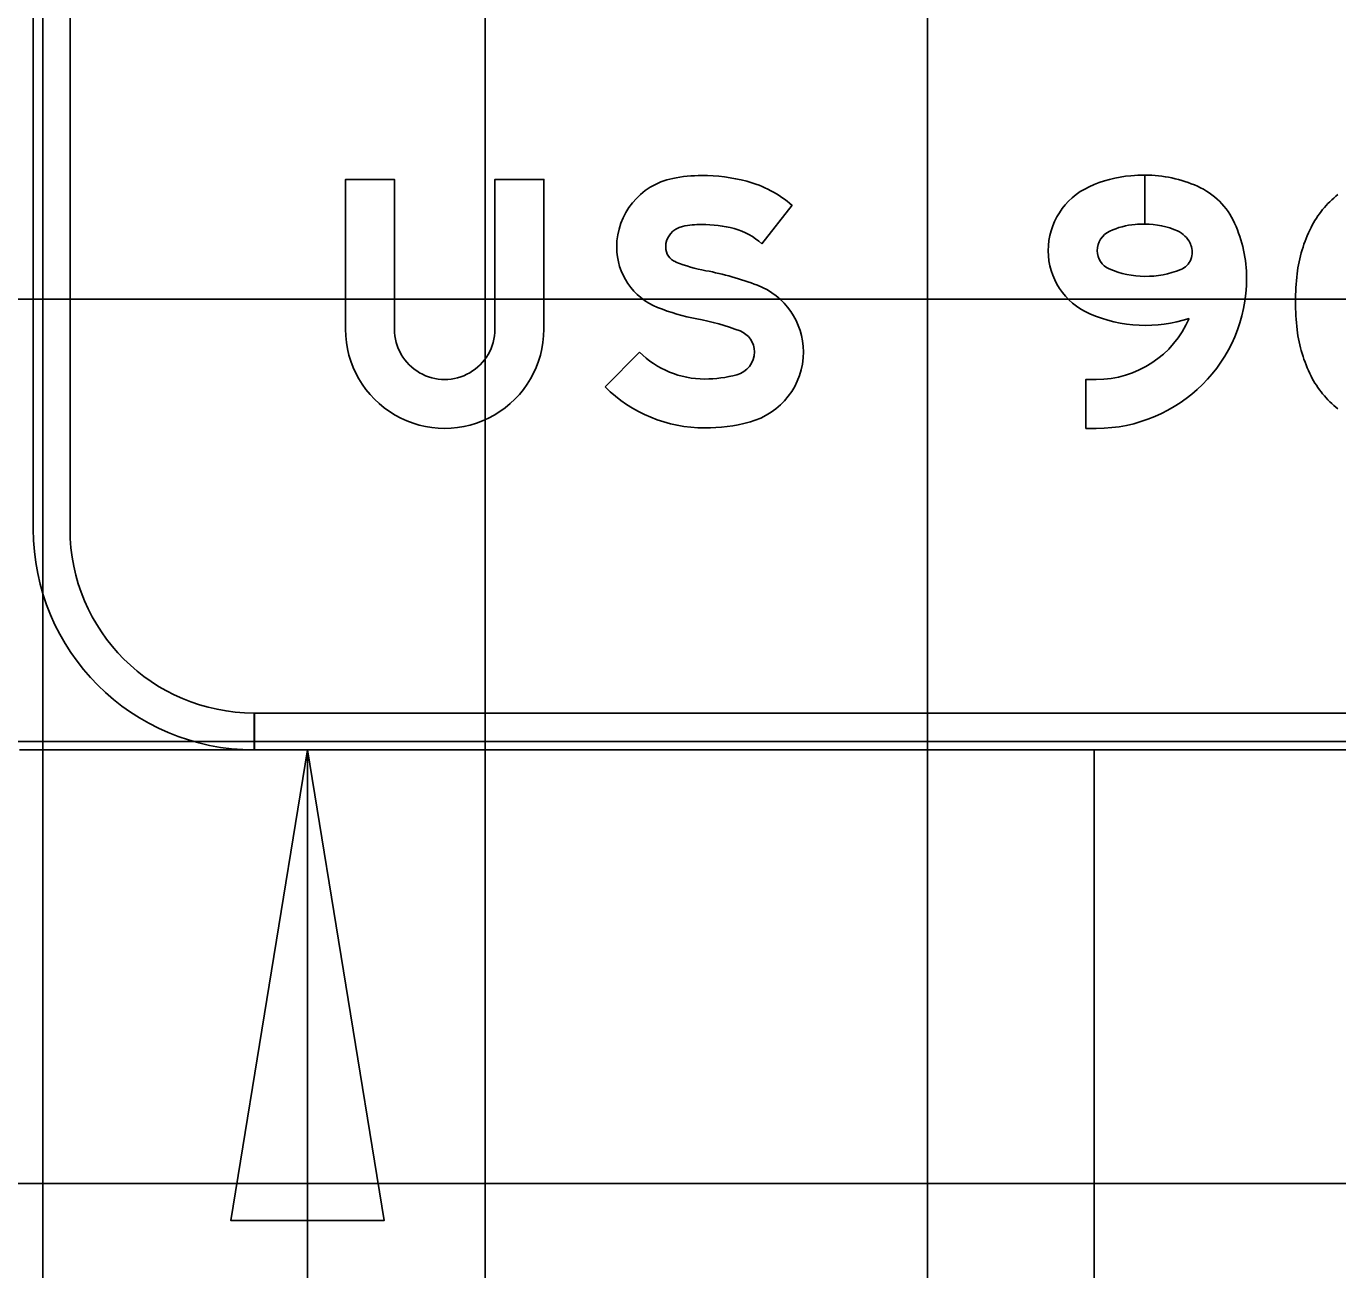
# Model space of a CAD drawing. Extents: x 2193008 to 2198143, y 1236112 to 1237864.
# Drawn here: x 2195130.78 to 2195136.72, y 1237299.72 to 1237305.34 of the extents above; entities that cross this region are included whole.
import ezdxf

# ---------------------------------------------------------------- set-up
doc = ezdxf.new("R2010")
doc.units = 0
for name, color, linetype in [('3', 7, 'Continuous'), ('GSBWFILL', 7, 'Continuous'), ('GSCOLORFILL', 7, 'Continuous'), ('GSDIMS', 7, 'Continuous'), ('GSOUTLINE', 7, 'Continuous'), ('M-ROADS', 7, 'Continuous')]:
    doc.layers.add(name, color=color, linetype=linetype)

msp = doc.modelspace()

# ---------------------------------------------------------------- linework, layer by layer
at = {"layer": '3'}
msp.add_line((2195132.0086, 1237302.0681), (2195130.7549, 1237302.0681), dxfattribs=at)
at = {"layer": 'GSBWFILL'}
for points in [[(2195132.2287, 1237303.9707), (2195132.2287, 1237304.6489), (2195132.4501, 1237304.6489), (2195132.4501, 1237303.9707)], [(2195132.9041, 1237303.9707), (2195132.9041, 1237304.6489), (2195133.1256, 1237304.6489), (2195133.1256, 1237303.9707)], [(2195135.8436, 1237304.4468), (2195135.8436, 1237304.6683)], [(2195135.8437, 1237304.6683), (2195135.8437, 1237304.4468)], [(2195134.111, 1237304.3566), (2195134.248, 1237304.5314)], [(2195133.5583, 1237303.8671), (2195133.4024, 1237303.7098)], [(2195135.624, 1237303.7437), (2195135.5773, 1237303.7437), (2195135.5773, 1237303.5223), (2195135.624, 1237303.5223)]]:
    msp.add_lwpolyline(points, dxfattribs=at)
for centre, major_axis, ratio, start_param, end_param in [((2195133.7722, 1237304.3423), (0, 0.3172), 0.999998, 0.202758, 1.570796), ((2195133.8397, 1237304.0141), (0, 0.6523), 0.999998, 0, 0.202758), ((2195133.8397, 1237303.8665), (0, 0.7999), 0.999998, 6.026234, 6.283185), ((2195133.9139, 1237304.1489), (0, 0.5078), 0.999998, 5.565152, 6.026234), ((2195135.7248, 1237304.3262), (0, 0.3183), 0.999997, 0.430338, 1.570796), ((2195135.8307, 1237304.0955), (0, 0.5722), 0.999997, 0.087363, 0.430338), ((2195135.8437, 1237303.9466), (0, 0.7217), 0.999997, 0.000077, 0.087363), ((2195135.8437, 1237304.0837), (0, 0.5845), 0.999997, 5.863429, 6.283185), ((2195135.9463, 1237304.3136), (0, 0.3328), 0.999997, 5.137698, 5.863429), ((2195136.9923, 1237304.2316), (0, 0.4445), 0.999999, 0.670985, 1.104331), ((2195133.7722, 1237304.3423), (0, 0.0957), 0.999998, 0.202758, 1.570796), ((2195133.8397, 1237304.0141), (0, 0.4308), 0.999998, 0, 0.202758), ((2195133.8397, 1237303.8665), (0, 0.5784), 0.999998, 6.026234, 6.283185), ((2195135.8307, 1237304.0955), (0, 0.3507), 0.999997, 0.087363, 0.430338), ((2195135.8437, 1237303.9466), (0, 0.5002), 0.999997, 0.000111, 0.087363), ((2195135.8437, 1237304.0837), (0, 0.3631), 0.999997, 5.863429, 6.283185), ((2195135.699, 1237304.2016), (0, 0.6043), 0.999997, 4.712389, 5.137698), ((2195133.9139, 1237304.1489), (0, 0.2864), 0.999998, 5.523837, 6.026234), ((2195135.7248, 1237304.3262), (0, 0.0969), 0.999997, 0.430338, 1.570796), ((2195135.9463, 1237304.3136), (0, 0.1114), 0.999997, 5.137698, 5.863429), ((2195137.1753, 1237304.1414), (0, 0.6486), 0.999999, 1.107023, 1.446049), ((2195133.7489, 1237304.3423), (0, 0.2938), 0.999998, 1.570796, 2.761249), ((2195133.7489, 1237304.3423), (0, 0.0724), 0.999998, 1.570796, 2.761249), ((2195135.7174, 1237304.3262), (0, 0.3109), 0.999997, 1.570796, 2.733479), ((2195135.7174, 1237304.3262), (0, 0.0895), 0.999997, 1.570796, 2.733479), ((2195135.9737, 1237304.3189), (0, 0.0841), 0.999997, 3.53139, 5.115994), ((2195135.699, 1237304.2016), (0, 0.3828), 0.999997, 5.115994, 5.137698), ((2195133.9902, 1237304.9458), (0, 0.7224), 0.999998, 2.761249, 2.95744), ((2195133.611, 1237302.9105), (0, 1.348), 0.999998, 5.918637, 6.099033), ((2195135.624, 1237304.2016), (0, 0.6793), 0.999997, 3.141593, 4.712389), ((2195135.8473, 1237304.6267), (0, 0.4168), 0.999997, 2.733479, 3.53139), ((2195137.6698, 1237304.0953), (0, 1.145), 0.999999, 1.459794, 1.570796), ((2195133.9766, 1237303.8685), (0, 0.3226), 0.999998, 4.712389, 5.918637), ((2195137.6698, 1237304.0953), (0, 1.145), 0.999999, 1.570796, 1.681799), ((2195133.9902, 1237304.9458), (0, 0.9438), 0.999998, 2.761249, 2.95744), ((2195133.611, 1237302.9105), (0, 1.1265), 0.999998, 5.918637, 6.099033), ((2195135.8473, 1237304.6267), (0, 0.6383), 0.999997, 2.733479, 3.45498), ((2195135.624, 1237304.2016), (0, 0.4579), 0.999997, 3.141593, 4.303338), ((2195132.6771, 1237303.9707), (0, 0.4484), 0.999998, 1.570796, 4.712389), ((2195132.6771, 1237303.9707), (0, 0.227), 0.999998, 1.570796, 4.712389), ((2195133.9766, 1237303.8685), (0, 0.1011), 0.999998, 4.712389, 5.918637), ((2195137.1753, 1237304.0491), (0, 0.6486), 0.999999, 1.695544, 2.03457), ((2195133.8531, 1237304.1646), (0, 0.4189), 0.999998, 2.360607, 3.141593), ((2195133.9703, 1237303.8685), (0, 0.1075), 0.999998, 3.401517, 4.712389), ((2195133.9703, 1237303.8685), (0, 0.3289), 0.999998, 3.401517, 4.712389), ((2195133.8531, 1237304.3089), (0, 0.5632), 0.999998, 3.141593, 3.401517), ((2195136.9923, 1237303.9589), (0, 0.4445), 0.999999, 2.037262, 2.470608), ((2195133.8531, 1237304.1646), (0, 0.6403), 0.999998, 2.360607, 3.141593), ((2195133.8531, 1237304.3089), (0, 0.7846), 0.999998, 3.141593, 3.401517)]:
    msp.add_ellipse(centre, major_axis=major_axis, ratio=ratio, start_param=start_param, end_param=end_param, dxfattribs=at)
at = {"layer": 'GSCOLORFILL'}
for p, q in [((2195130.8163, 1237307.0631), (2195130.8163, 1237303.0671)), ((2195130.9828, 1237303.0671), (2195130.9828, 1237307.0631)), ((2195131.8153, 1237302.0681), (2195131.8153, 1237302.2346)), ((2195153.7933, 1237302.2346), (2195131.8169, 1237302.2346)), ((2195131.8169, 1237302.2346), (2195131.8169, 1237302.0681)), ((2195131.8169, 1237302.0681), (2195153.7933, 1237302.0681))]:
    msp.add_line(p, q, dxfattribs=at)
for points in [[(2195132.2287, 1237303.9707), (2195132.2287, 1237304.6489), (2195132.4501, 1237304.6489), (2195132.4501, 1237303.9707)], [(2195132.9041, 1237303.9707), (2195132.9041, 1237304.6489), (2195133.1256, 1237304.6489), (2195133.1256, 1237303.9707)], [(2195135.8436, 1237304.4468), (2195135.8436, 1237304.6683)], [(2195135.8437, 1237304.6683), (2195135.8437, 1237304.4468)], [(2195134.111, 1237304.3566), (2195134.248, 1237304.5314)], [(2195133.5583, 1237303.8671), (2195133.4024, 1237303.7098)], [(2195135.624, 1237303.7437), (2195135.5773, 1237303.7437), (2195135.5773, 1237303.5223), (2195135.624, 1237303.5223)]]:
    msp.add_lwpolyline(points, dxfattribs=at)
for radius in [0.999, 0.8325]:
    msp.add_arc((2195131.8153, 1237303.0671), radius, 180, 270, dxfattribs=at)
for centre, major_axis, ratio, start_param, end_param in [((2195133.7722, 1237304.3423), (0, 0.3172), 0.999998, 0.202758, 1.570796), ((2195133.8397, 1237304.0141), (0, 0.6523), 0.999998, 0, 0.202758), ((2195133.8397, 1237303.8665), (0, 0.7999), 0.999998, 6.026234, 6.283185), ((2195133.9139, 1237304.1489), (0, 0.5078), 0.999998, 5.565152, 6.026234), ((2195135.7248, 1237304.3262), (0, 0.3183), 0.999997, 0.430338, 1.570796), ((2195135.8307, 1237304.0955), (0, 0.5722), 0.999997, 0.087363, 0.430338), ((2195135.8437, 1237303.9466), (0, 0.7217), 0.999997, 0.000077, 0.087363), ((2195135.8437, 1237304.0837), (0, 0.5845), 0.999997, 5.863429, 6.283185), ((2195135.9463, 1237304.3136), (0, 0.3328), 0.999997, 5.137698, 5.863429), ((2195136.9923, 1237304.2316), (0, 0.4445), 0.999999, 0.670985, 1.104331), ((2195133.7722, 1237304.3423), (0, 0.0957), 0.999998, 0.202758, 1.570796), ((2195133.8397, 1237304.0141), (0, 0.4308), 0.999998, 0, 0.202758), ((2195133.8397, 1237303.8665), (0, 0.5784), 0.999998, 6.026234, 6.283185), ((2195135.8307, 1237304.0955), (0, 0.3507), 0.999997, 0.087363, 0.430338), ((2195135.8437, 1237303.9466), (0, 0.5002), 0.999997, 0.000111, 0.087363), ((2195135.8437, 1237304.0837), (0, 0.3631), 0.999997, 5.863429, 6.283185), ((2195135.699, 1237304.2016), (0, 0.6043), 0.999997, 4.712389, 5.137698), ((2195133.9139, 1237304.1489), (0, 0.2864), 0.999998, 5.523837, 6.026234), ((2195135.7248, 1237304.3262), (0, 0.0969), 0.999997, 0.430338, 1.570796), ((2195135.9463, 1237304.3136), (0, 0.1114), 0.999997, 5.137698, 5.863429), ((2195137.1753, 1237304.1414), (0, 0.6486), 0.999999, 1.107023, 1.446049), ((2195133.7489, 1237304.3423), (0, 0.2938), 0.999998, 1.570796, 2.761249), ((2195133.7489, 1237304.3423), (0, 0.0724), 0.999998, 1.570796, 2.761249), ((2195135.7174, 1237304.3262), (0, 0.3109), 0.999997, 1.570796, 2.733479), ((2195135.7174, 1237304.3262), (0, 0.0895), 0.999997, 1.570796, 2.733479), ((2195135.9737, 1237304.3189), (0, 0.0841), 0.999997, 3.53139, 5.115994), ((2195135.699, 1237304.2016), (0, 0.3828), 0.999997, 5.115994, 5.137698), ((2195133.9902, 1237304.9458), (0, 0.7224), 0.999998, 2.761249, 2.95744), ((2195133.611, 1237302.9105), (0, 1.348), 0.999998, 5.918637, 6.099033), ((2195135.624, 1237304.2016), (0, 0.6793), 0.999997, 3.141593, 4.712389), ((2195135.8473, 1237304.6267), (0, 0.4168), 0.999997, 2.733479, 3.53139), ((2195137.6698, 1237304.0953), (0, 1.145), 0.999999, 1.459794, 1.570796), ((2195133.9766, 1237303.8685), (0, 0.3226), 0.999998, 4.712389, 5.918637), ((2195137.6698, 1237304.0953), (0, 1.145), 0.999999, 1.570796, 1.681799), ((2195133.9902, 1237304.9458), (0, 0.9438), 0.999998, 2.761249, 2.95744), ((2195133.611, 1237302.9105), (0, 1.1265), 0.999998, 5.918637, 6.099033), ((2195135.8473, 1237304.6267), (0, 0.6383), 0.999997, 2.733479, 3.45498), ((2195135.624, 1237304.2016), (0, 0.4579), 0.999997, 3.141593, 4.303338), ((2195132.6771, 1237303.9707), (0, 0.4484), 0.999998, 1.570796, 4.712389), ((2195132.6771, 1237303.9707), (0, 0.227), 0.999998, 1.570796, 4.712389), ((2195133.9766, 1237303.8685), (0, 0.1011), 0.999998, 4.712389, 5.918637), ((2195137.1753, 1237304.0491), (0, 0.6486), 0.999999, 1.695544, 2.03457), ((2195133.8531, 1237304.1646), (0, 0.4189), 0.999998, 2.360607, 3.141593), ((2195133.9703, 1237303.8685), (0, 0.1075), 0.999998, 3.401517, 4.712389), ((2195133.9703, 1237303.8685), (0, 0.3289), 0.999998, 3.401517, 4.712389), ((2195133.8531, 1237304.3089), (0, 0.5632), 0.999998, 3.141593, 3.401517), ((2195136.9923, 1237303.9589), (0, 0.4445), 0.999999, 2.037262, 2.470608), ((2195133.8531, 1237304.1646), (0, 0.6403), 0.999998, 2.360607, 3.141593), ((2195133.8531, 1237304.3089), (0, 0.7846), 0.999998, 3.141593, 3.401517)]:
    msp.add_ellipse(centre, major_axis=major_axis, ratio=ratio, start_param=start_param, end_param=end_param, dxfattribs=at)
at = {"layer": 'GSDIMS'}
for p, q in [((2195132.0566, 1237302.0681), (2195132.0566, 1237295.0681)), ((2195135.6146, 1237291.9298), (2195135.6146, 1237302.0681))]:
    msp.add_line(p, q, dxfattribs=at)
msp.add_lwpolyline([(2195132.0566, 1237302.0681), (2195131.7094, 1237299.9397), (2195132.4038, 1237299.9397)], close=True, dxfattribs=at)
at = {"layer": 'GSOUTLINE'}
for points in [[(2195132.2287, 1237303.9707), (2195132.2287, 1237304.6489), (2195132.4501, 1237304.6489), (2195132.4501, 1237303.9707)], [(2195132.9041, 1237303.9707), (2195132.9041, 1237304.6489), (2195133.1256, 1237304.6489), (2195133.1256, 1237303.9707)], [(2195134.111, 1237304.3566), (2195134.248, 1237304.5314)], [(2195133.5583, 1237303.8671), (2195133.4024, 1237303.7098)], [(2195135.624, 1237303.7437), (2195135.5773, 1237303.7437), (2195135.5773, 1237303.5223), (2195135.624, 1237303.5223)]]:
    msp.add_lwpolyline(points, dxfattribs=at)
for centre, major_axis, ratio, start_param, end_param in [((2195133.7722, 1237304.3423), (0, 0.3172), 0.999998, 0.202758, 1.570796), ((2195133.8397, 1237304.0141), (0, 0.6523), 0.999998, 0, 0.202758), ((2195133.8397, 1237303.8665), (0, 0.7999), 0.999998, 6.026234, 6.283185), ((2195133.9139, 1237304.1489), (0, 0.5078), 0.999998, 5.565152, 6.026234), ((2195135.7248, 1237304.3262), (0, 0.3183), 0.999997, 0.430338, 1.570796), ((2195135.8307, 1237304.0955), (0, 0.5722), 0.999997, 0.087363, 0.430338), ((2195135.8437, 1237303.9466), (0, 0.7217), 0.999997, 6.283185, 6.370548), ((2195135.8437, 1237304.0837), (0, 0.5845), 0.999997, 5.863429, 6.283185), ((2195135.9463, 1237304.3136), (0, 0.3328), 0.999997, 5.137698, 5.863429), ((2195136.9923, 1237304.2316), (0, 0.4445), 0.999999, 0.670985, 1.104331), ((2195133.7722, 1237304.3423), (0, 0.0957), 0.999998, 0.202758, 1.570796), ((2195133.8397, 1237304.0141), (0, 0.4308), 0.999998, 0, 0.202758), ((2195133.8397, 1237303.8665), (0, 0.5784), 0.999998, 6.026234, 6.283185), ((2195135.8307, 1237304.0955), (0, 0.3507), 0.999997, 0.087363, 0.430338), ((2195135.8437, 1237303.9466), (0, 0.5002), 0.999997, 0, 0.087363), ((2195135.8437, 1237304.0837), (0, 0.3631), 0.999997, 5.863429, 6.283185), ((2195135.699, 1237304.2016), (0, 0.6043), 0.999997, 4.712389, 5.137698), ((2195133.9139, 1237304.1489), (0, 0.2864), 0.999998, 5.523837, 6.026234), ((2195135.7248, 1237304.3262), (0, 0.0969), 0.999997, 0.430338, 1.570796), ((2195135.9463, 1237304.3136), (0, 0.1114), 0.999997, 5.137698, 5.863429), ((2195137.1753, 1237304.1414), (0, 0.6486), 0.999999, 1.107023, 1.446049), ((2195133.7489, 1237304.3423), (0, 0.2938), 0.999998, 1.570796, 2.761249), ((2195133.7489, 1237304.3423), (0, 0.0724), 0.999998, 1.570796, 2.761249), ((2195135.7174, 1237304.3262), (0, 0.3109), 0.999997, 1.570796, 2.733479), ((2195135.7174, 1237304.3262), (0, 0.0895), 0.999997, 1.570796, 2.733479), ((2195135.9737, 1237304.3189), (0, 0.0841), 0.999997, 3.53139, 5.115994), ((2195135.699, 1237304.2016), (0, 0.3828), 0.999997, 5.115994, 5.137698), ((2195133.9902, 1237304.9458), (0, 0.7224), 0.999998, 2.761249, 2.95744), ((2195133.611, 1237302.9105), (0, 1.348), 0.999998, 5.918637, 6.099033), ((2195135.624, 1237304.2016), (0, 0.6793), 0.999997, 3.141593, 4.712389), ((2195135.8473, 1237304.6267), (0, 0.4168), 0.999997, 2.733479, 3.53139), ((2195137.6698, 1237304.0953), (0, 1.145), 0.999999, 1.459794, 1.570796), ((2195133.9766, 1237303.8685), (0, 0.3226), 0.999998, 4.712389, 5.918637), ((2195137.6698, 1237304.0953), (0, 1.145), 0.999999, 1.570796, 1.681799), ((2195133.9902, 1237304.9458), (0, 0.9438), 0.999998, 2.761249, 2.95744), ((2195133.611, 1237302.9105), (0, 1.1265), 0.999998, 5.918637, 6.099033), ((2195135.8473, 1237304.6267), (0, 0.6383), 0.999997, 2.733479, 3.45498), ((2195135.624, 1237304.2016), (0, 0.4579), 0.999997, 3.141593, 4.303338), ((2195132.6771, 1237303.9707), (0, 0.4484), 0.999998, 1.570796, 4.712389), ((2195132.6771, 1237303.9707), (0, 0.227), 0.999998, 1.570796, 4.712389), ((2195133.9766, 1237303.8685), (0, 0.1011), 0.999998, 4.712389, 5.918637), ((2195137.1753, 1237304.0491), (0, 0.6486), 0.999999, 1.695544, 2.03457), ((2195133.8531, 1237304.1646), (0, 0.4189), 0.999998, 2.360607, 3.141593), ((2195133.9703, 1237303.8685), (0, 0.1075), 0.999998, 3.401517, 4.712389), ((2195133.9703, 1237303.8685), (0, 0.3289), 0.999998, 3.401517, 4.712389), ((2195133.8531, 1237304.3089), (0, 0.5632), 0.999998, 3.141593, 3.401517), ((2195136.9923, 1237303.9589), (0, 0.4445), 0.999999, 2.037262, 2.470608), ((2195133.8531, 1237304.1646), (0, 0.6403), 0.999998, 2.360607, 3.141593), ((2195133.8531, 1237304.3089), (0, 0.7846), 0.999998, 3.141593, 3.401517)]:
    msp.add_ellipse(centre, major_axis=major_axis, ratio=ratio, start_param=start_param, end_param=end_param, dxfattribs=at)
at = {"layer": 'M-ROADS'}
for p, q in [((2195130.8603, 1237258.1062), (2195130.8603, 1237318.1062)), ((2195132.8603, 1237258.1062), (2195132.8603, 1237318.1062)), ((2195134.8603, 1237258.1062), (2195134.8603, 1237318.1062)), ((2195042.8603, 1237304.1062), (2195172.8603, 1237304.1062)), ((2195042.8603, 1237302.1062), (2195172.8603, 1237302.1062)), ((2195042.8603, 1237300.1062), (2195172.8603, 1237300.1062))]:
    msp.add_line(p, q, dxfattribs=at)

doc.saveas('drawing.dxf')
